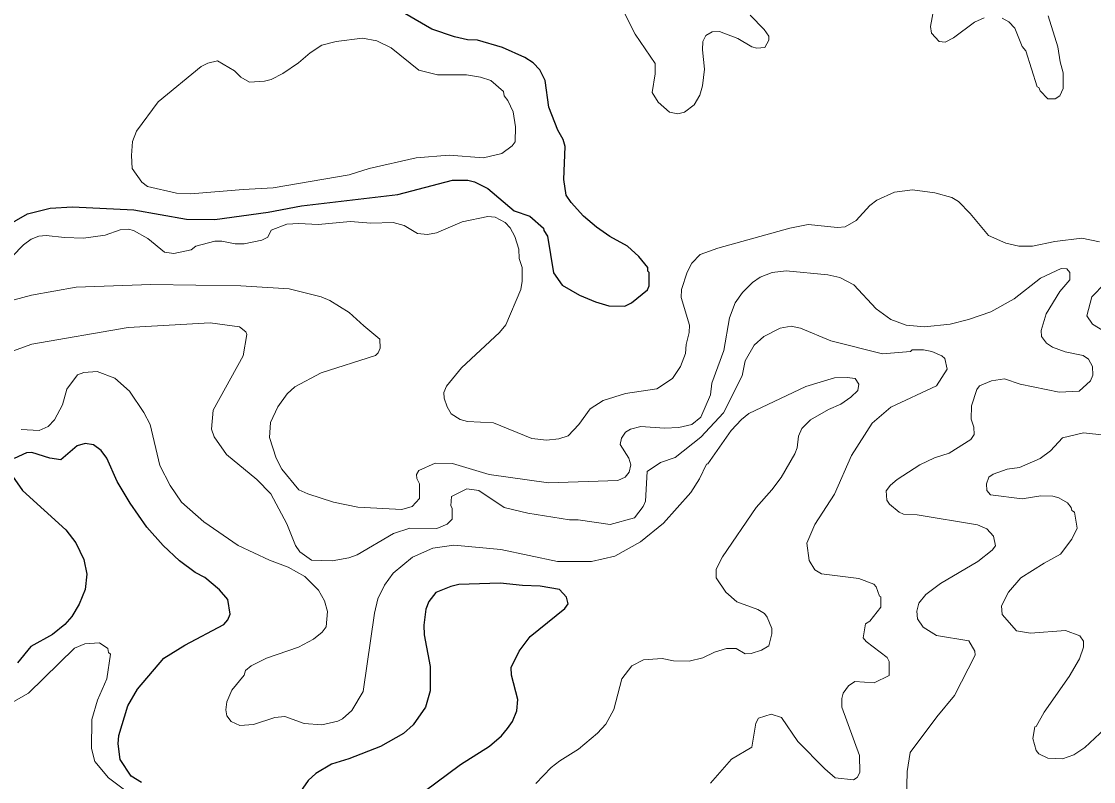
# Model space of a CAD drawing. Extents: x 447.8 to 473.9, y 7733.1 to 7760.8.
# Drawn here: x 462.027 to 464.34, y 7737.503 to 7739.144 of the extents above; entities that cross this region are included whole.
import ezdxf

# ---------------------------------------------------------------- set-up
doc = ezdxf.new("R2010")
doc.units = 0
doc.header["$LTSCALE"] = 0.032
doc.layers.add('1', color=7, linetype='Continuous', lineweight=25)
doc.layers.add('2', color=7, linetype='Continuous', lineweight=13)

msp = doc.modelspace()

# ---------------------------------------------------------------- linework, layer by layer
at = {"layer": '1'}
for points in [[(463.2002, 7738.874), (463.1955, 7738.8891), (463.1845, 7738.9089), (463.1646, 7738.959), (463.1567, 7739.0162), (463.1452, 7739.0394), (463.1307, 7739.0545), (463.1131, 7739.0658), (463.0651, 7739.0874), (463.0105, 7739.1035), (462.989, 7739.1044), (462.961, 7739.1105), (462.912, 7739.1272), (462.8321, 7739.1736)], [(463.2393, 7738.7238), (463.2126, 7738.7532), (463.202, 7738.7689), (463.1972, 7738.8024), (463.2002, 7738.874)], [(461.9392, 7738.6711), (462.04, 7738.7283), (462.089, 7738.7406), (462.1371, 7738.7436), (462.2696, 7738.7372), (462.3829, 7738.7174), (462.4442, 7738.7165), (462.5593, 7738.7325), (462.6308, 7738.746), (462.8392, 7738.7701), (462.9566, 7738.8014), (462.99, 7738.8011), (463.0046, 7738.7974), (463.0332, 7738.7831), (463.09, 7738.7349), (463.1236, 7738.7233), (463.1536, 7738.6979), (463.1538, 7738.6928), (463.1619, 7738.6801), (463.1751, 7738.601), (463.1936, 7738.5748), (463.2308, 7738.5533), (463.2652, 7738.5387), (463.2942, 7738.5301), (463.3287, 7738.529), (463.3432, 7738.5362), (463.3779, 7738.5649), (463.3814, 7738.5735), (463.3813, 7738.6023), (463.3782, 7738.6045), (463.378, 7738.613)], [(463.378, 7738.613), (463.3591, 7738.6368), (463.3347, 7738.659), (463.2966, 7738.6799), (463.2675, 7738.6997), (463.2393, 7738.7238)], [(462.4724, 7737.8964), (462.4542, 7737.9169), (462.4222, 7737.9435), (462.4019, 7737.9546), (462.3676, 7737.9795), (462.3323, 7738.0125), (462.2971, 7738.0525), (462.2611, 7738.1039), (462.2331, 7738.1506), (462.211, 7738.201), (462.199, 7738.2178), (462.1822, 7738.2298), (462.1646, 7738.233), (462.1471, 7738.2282), (462.1121, 7738.1979), (462.088, 7738.201), (462.0491, 7738.2137), (462.038, 7738.2129), (462.0112, 7738.2004)], [(462.0076, 7738.1622), (462.0289, 7738.1316), (462.1224, 7738.0468), (462.144, 7738.0184), (462.1614, 7737.9827), (462.1677, 7737.9509), (462.1643, 7737.9181), (462.1516, 7737.8865), (462.1356, 7737.8598), (462.1203, 7737.8425), (462.0942, 7737.8206), (462.0471, 7737.7948), (462.0185, 7737.7599)], [(462.8956, 7737.482), (462.9744, 7737.5399), (463.0366, 7737.5796), (463.0625, 7737.6018), (463.0753, 7737.6178), (463.0862, 7737.6333), (463.096, 7737.656), (463.0976, 7737.6804), (463.0841, 7737.7327), (463.0837, 7737.7499), (463.1008, 7737.7845), (463.1246, 7737.8168), (463.1991, 7737.8769), (463.2064, 7737.8866), (463.2032, 7737.9014), (463.1876, 7737.9178), (463.1461, 7737.9252), (463.108, 7737.9262), (463.0595, 7737.9316), (462.9709, 7737.9284), (462.953, 7737.9243), (462.9213, 7737.9116), (462.9055, 7737.8918), (462.8996, 7737.8752), (462.8949, 7737.8411), (462.896, 7737.8202), (462.9085, 7737.7518), (462.9084, 7737.6993), (462.8988, 7737.6639), (462.872, 7737.6261), (462.851, 7737.6072), (462.8018, 7737.5789), (462.7335, 7737.5522), (462.6961, 7737.541), (462.6623, 7737.5211), (462.6458, 7737.5055), (462.614, 7737.4601)], [(462.3343, 7737.7697), (462.3797, 7737.798), (462.4637, 7737.8423), (462.4721, 7737.8522), (462.4772, 7737.8647), (462.4724, 7737.8964)], [(462.2859, 7737.5015), (462.2637, 7737.5152), (462.2402, 7737.5512), (462.2352, 7737.5846), (462.237, 7737.6028), (462.2566, 7737.6668), (462.2774, 7737.7031), (462.3343, 7737.7697)]]:
    msp.add_lwpolyline(points, dxfattribs=at)
at = {"layer": '2'}
for points in [[(464.0483, 7739.2912), (464.0276, 7739.2594), (463.9972, 7739.1798), (463.9882, 7739.1329), (463.9905, 7739.1183), (464.0066, 7739.1004)], [(463.3084, 7739.2014), (463.3513, 7739.1165), (463.3939, 7739.0529), (463.3943, 7739.0305), (463.3879, 7738.9901), (463.4006, 7738.9697), (463.4253, 7738.948), (463.4429, 7738.9442), (463.4575, 7738.9477), (463.4786, 7738.9637), (463.4904, 7738.9849), (463.4962, 7739.0049), (463.5009, 7739.0405), (463.4961, 7739.0824), (463.4969, 7739.1001), (463.5037, 7739.1135), (463.5173, 7739.121), (463.533, 7739.1219), (463.5724, 7739.1067), (463.6027, 7739.0891), (463.6134, 7739.086), (463.6305, 7739.0876), (463.6395, 7739.1036), (463.6391, 7739.1122), (463.6297, 7739.126), (463.5991, 7739.1576)], [(464.0066, 7739.1004), (464.0197, 7739.0989), (464.0379, 7739.1083), (464.083, 7739.1425), (464.1038, 7739.1515)], [(464.1426, 7739.1511), (464.1573, 7739.1428), (464.1705, 7739.1291), (464.1861, 7739.0895), (464.1936, 7739.0804), (464.2184, 7739.0028), (464.2223, 7739.0015), (464.2248, 7738.9938), (464.2417, 7738.977), (464.2573, 7738.9768), (464.267, 7738.9834), (464.2742, 7738.9991), (464.2743, 7739.033), (464.2677, 7739.0567), (464.2631, 7739.0891), (464.2423, 7739.1562)], [(464.353, 7738.6683), (464.3151, 7738.6763), (464.2567, 7738.6691), (464.2086, 7738.6588), (464.1791, 7738.6588), (464.1506, 7738.6652), (464.1131, 7738.6816), (464.0737, 7738.7295), (464.0483, 7738.7549), (464.0346, 7738.7637), (463.9973, 7738.7741), (463.9493, 7738.7805), (463.9107, 7738.775), (463.8725, 7738.7584), (463.8575, 7738.7469), (463.8276, 7738.7139), (463.804, 7738.7003), (463.7876, 7738.6989), (463.7241, 7738.7052), (463.6847, 7738.6973), (463.5297, 7738.6548), (463.4915, 7738.6411), (463.4731, 7738.6223), (463.4629, 7738.6028), (463.4512, 7738.5652), (463.4503, 7738.5481), (463.4679, 7738.488), (463.4672, 7738.4725), (463.4608, 7738.4469), (463.4599, 7738.4273), (463.449, 7738.3988), (463.4318, 7738.3735), (463.3977, 7738.3511), (463.3302, 7738.3405), (463.2818, 7738.3259), (463.254, 7738.3076), (463.2294, 7738.2742), (463.2062, 7738.2497), (463.1864, 7738.2433), (463.1596, 7738.2404), (463.1281, 7738.244), (463.0454, 7738.2778), (462.9896, 7738.2804), (462.9735, 7738.2846), (462.9541, 7738.2967), (462.9452, 7738.3119), (462.939, 7738.3305), (462.9382, 7738.3433), (462.9441, 7738.3568), (462.9763, 7738.3964), (463.0586, 7738.4723), (463.0721, 7738.489), (463.1041, 7738.5652), (463.1072, 7738.5835), (463.1072, 7738.613), (463.1009, 7738.6323), (463.0999, 7738.6522), (463.0916, 7738.6793), (463.0815, 7738.6986), (463.0707, 7738.7097), (463.0493, 7738.7212), (463.0332, 7738.7228), (462.9775, 7738.7116), (462.9222, 7738.6879), (462.9031, 7738.6843), (462.8812, 7738.686), (462.8526, 7738.7035)], [(462.8526, 7738.7035), (462.8286, 7738.71), (462.7807, 7738.7085), (462.737, 7738.7117), (462.667, 7738.7053), (462.6255, 7738.7077)], [(462.6255, 7738.7077), (462.5997, 7738.7061), (462.5657, 7738.6933), (462.5582, 7738.6782), (462.5458, 7738.6716), (462.5076, 7738.6636), (462.4878, 7738.6636), (462.4595, 7738.6699), (462.4439, 7738.6699), (462.4029, 7738.6591), (462.393, 7738.6508), (462.356, 7738.6428), (462.3352, 7738.6456), (462.2995, 7738.6754), (462.2688, 7738.6924), (462.2575, 7738.6956), (462.2402, 7738.6941), (462.2075, 7738.6827), (462.1607, 7738.6764), (462.1194, 7738.6772), (462.0802, 7738.6819), (462.0642, 7738.6804), (462.0481, 7738.6742), (462.0313, 7738.6617), (461.9832, 7738.612)], [(462.7906, 7738.4227), (462.6735, 7738.3855), (462.617, 7738.3549), (462.6005, 7738.3404), (462.58, 7738.3119), (462.5639, 7738.2786), (462.5622, 7738.2459), (462.5765, 7738.2013), (462.5886, 7738.1773), (462.6252, 7738.1333), (462.6449, 7738.1243), (462.7003, 7738.1064), (462.7523, 7738.0953), (462.8478, 7738.0905), (462.8696, 7738.0969), (462.8859, 7738.114), (462.886, 7738.1462), (462.8797, 7738.1573), (462.8789, 7738.1663), (462.8841, 7738.1747), (462.9196, 7738.1906), (462.9568, 7738.1898), (463.0361, 7738.1659), (463.1639, 7738.1482), (463.3137, 7738.153), (463.3294, 7738.1606), (463.3381, 7738.171), (463.3414, 7738.187), (463.3371, 7738.2016), (463.3189, 7738.2309), (463.3213, 7738.2443), (463.3303, 7738.2572), (463.3408, 7738.2636), (463.3634, 7738.2699), (463.414, 7738.266), (463.4451, 7738.2672), (463.4734, 7738.2743), (463.493, 7738.2895), (463.5134, 7738.3383), (463.5162, 7738.3628), (463.5422, 7738.4333), (463.5546, 7738.5043), (463.5667, 7738.5363), (463.5823, 7738.5591), (463.6045, 7738.5805), (463.6208, 7738.5916), (463.6469, 7738.6016), (463.6767, 7738.6058), (463.7664, 7738.597), (463.7924, 7738.5911), (463.8228, 7738.5755), (463.8708, 7738.5235), (463.903, 7738.5002), (463.9354, 7738.4885), (463.9755, 7738.4848), (464.0309, 7738.4904), (464.0701, 7738.5006), (464.1182, 7738.5174), (464.1691, 7738.5448), (464.2256, 7738.59), (464.2705, 7738.6104), (464.2823, 7738.6097), (464.2888, 7738.602), (464.2889, 7738.5864), (464.2671, 7738.5609), (464.2375, 7738.5127), (464.2271, 7738.477), (464.2279, 7738.4642), (464.2388, 7738.4497), (464.2517, 7738.4408), (464.2788, 7738.4311), (464.3177, 7738.423), (464.3289, 7738.4149), (464.3376, 7738.399), (464.3384, 7738.3801), (464.3333, 7738.3679), (464.3092, 7738.3462), (464.266, 7738.3438), (464.1818, 7738.3607), (464.1477, 7738.3725), (464.1197, 7738.3684), (464.0941, 7738.3571), (464.088, 7738.3494), (464.0765, 7738.314), (464.0763, 7738.2851), (464.0819, 7738.2683), (464.0827, 7738.2527), (464.0752, 7738.2416), (464.0287, 7738.2121), (463.9967, 7738.2017), (463.9652, 7738.1867), (463.9162, 7738.1556), (463.9017, 7738.1433), (463.8929, 7738.1309), (463.8939, 7738.1108)], [(461.9356, 7738.5225), (462.0488, 7738.5529), (462.145, 7738.5705), (462.3061, 7738.5762), (462.5002, 7738.5729), (462.6048, 7738.5666), (462.6735, 7738.5495), (462.692, 7738.5416), (462.7336, 7738.5159)], [(464.3674, 7738.4727), (464.3379, 7738.4902), (464.3257, 7738.5087), (464.3365, 7738.5497), (464.3646, 7738.5783)], [(462.7336, 7738.5159), (462.7654, 7738.4867), (462.8003, 7738.4579), (462.8011, 7738.439), (462.7965, 7738.4285), (462.7906, 7738.4227)], [(462.4343, 7738.4936), (462.2572, 7738.4831), (462.0491, 7738.4471), (461.9997, 7738.4295), (461.9779, 7738.415), (461.9551, 7738.3835)], [(463.6448, 7737.6488), (463.6665, 7737.6416), (463.7018, 7737.5896), (463.76, 7737.5307), (463.7823, 7737.5117), (463.8219, 7737.5069), (463.8302, 7737.5125), (463.8357, 7737.5226), (463.835, 7737.5597), (463.7971, 7737.6641), (463.7967, 7737.6828), (463.8001, 7737.6945), (463.811, 7737.7101), (463.8248, 7737.7196), (463.8665, 7737.7161), (463.8991, 7737.7322), (463.8992, 7737.7622), (463.895, 7737.7714), (463.8493, 7737.8057), (463.8432, 7737.8134), (463.8479, 7737.844), (463.8571, 7737.8496), (463.8812, 7737.8799), (463.8814, 7737.9018), (463.878, 7737.9036), (463.8711, 7737.9236), (463.8663, 7737.9295), (463.8334, 7737.9413), (463.7533, 7737.9518), (463.7388, 7737.9601), (463.7261, 7737.9801), (463.7214, 7738.0181), (463.7385, 7738.0578), (463.781, 7738.1233), (463.8181, 7738.2072), (463.8626, 7738.2766), (463.9027, 7738.311), (464.001, 7738.3575), (464.0241, 7738.3937), (464.0195, 7738.4163), (464.0126, 7738.4224), (463.991, 7738.4317), (463.9733, 7738.435), (463.9485, 7738.435), (463.9451, 7738.4318), (463.8844, 7738.4263), (463.7729, 7738.4542), (463.7081, 7738.4816), (463.6876, 7738.4863), (463.6637, 7738.482), (463.6284, 7738.464), (463.6076, 7738.4453), (463.5884, 7738.4113), (463.5817, 7738.3789), (463.5417, 7738.2989), (463.4926, 7738.2465), (463.4371, 7738.203), (463.4055, 7738.1922), (463.3767, 7738.1728), (463.3733, 7738.1084), (463.368, 7738.0968), (463.3498, 7738.0727), (463.2972, 7738.0584), (463.2278, 7738.0679), (463.2095, 7738.068), (463.1192, 7738.0827), (463.0684, 7738.0946), (463.0134, 7738.1316), (462.9879, 7738.1352), (462.9551, 7738.1183), (462.9533, 7738.0985), (462.9565, 7738.0933), (462.9565, 7738.0699), (462.9453, 7738.0591), (462.9233, 7738.0495), (462.8652, 7738.0503), (462.8297, 7738.0389), (462.751, 7737.9925), (462.7334, 7737.9862), (462.6976, 7737.9798), (462.6525, 7737.9815), (462.6275, 7737.9994), (462.6179, 7738.0126), (462.5992, 7738.0596), (462.5651, 7738.1243), (462.5344, 7738.1551), (462.4692, 7738.2089), (462.443, 7738.2473), (462.4372, 7738.2636), (462.4404, 7738.3049), (462.5052, 7738.4223), (462.5131, 7738.4682), (462.5109, 7738.474), (462.497, 7738.4844), (462.4343, 7738.4936)], [(462.0264, 7738.2629), (462.0652, 7738.2613), (462.0846, 7738.2693), (462.0982, 7738.2838), (462.1155, 7738.3161), (462.1246, 7738.3501), (462.148, 7738.3808), (462.1617, 7738.3861), (462.1899, 7738.3885), (462.2281, 7738.3737), (462.2597, 7738.3456), (462.2906, 7738.3001), (462.3044, 7738.2736), (462.3256, 7738.1853), (462.3478, 7738.1426), (462.3725, 7738.1062), (462.4206, 7738.0636), (462.4946, 7738.0128), (462.5624, 7737.9812), (462.6022, 7737.9662), (462.6382, 7737.946), (462.6676, 7737.9167), (462.6807, 7737.8935), (462.6872, 7737.8707), (462.6841, 7737.8375), (462.676, 7737.8258), (462.657, 7737.8108), (462.6249, 7737.7931)], [(462.4809, 7737.7006), (462.4697, 7737.6756), (462.4676, 7737.6584), (462.47, 7737.6449), (462.4791, 7737.6327), (462.4983, 7737.6247), (462.5274, 7737.6268), (462.5734, 7737.6415), (462.5951, 7737.6438), (462.637, 7737.6284), (462.6751, 7737.6255), (462.7098, 7737.6336), (462.7195, 7737.6385), (462.7397, 7737.6564), (462.7641, 7737.6979), (462.7884, 7737.8666), (462.796, 7737.8974), (462.81, 7737.9271), (462.8292, 7737.9533), (462.8708, 7737.9878), (462.9148, 7738.007), (462.9597, 7738.0134), (463.0614, 7738.0045), (463.1835, 7737.9782), (463.257, 7737.9782), (463.307, 7737.99), (463.3624, 7738.0208), (463.4119, 7738.0611), (463.4708, 7738.1271), (463.4898, 7738.1564), (463.5048, 7738.1886), (463.508, 7738.1892), (463.5582, 7738.2609), (463.5807, 7738.2849), (463.5965, 7738.2974), (463.7192, 7738.3561), (463.7814, 7738.3748), (463.8082, 7738.3757), (463.8259, 7738.3733), (463.8337, 7738.3608), (463.8313, 7738.3473), (463.8161, 7738.3327), (463.7945, 7738.3178), (463.768, 7738.3062), (463.7295, 7738.2837), (463.7104, 7738.2651), (463.7037, 7738.2491), (463.7005, 7738.2238), (463.6955, 7738.2103), (463.6661, 7738.1596), (463.6458, 7738.1326), (463.6119, 7738.095), (463.5395, 7737.9881), (463.5256, 7737.9614), (463.5259, 7737.9429), (463.5465, 7737.9119), (463.5703, 7737.8914), (463.6154, 7737.8747), (463.63, 7737.8663), (463.6359, 7737.8585), (463.6459, 7737.8335), (463.6458, 7737.8219), (463.6391, 7737.796), (463.6233, 7737.7866), (463.6014, 7737.7794), (463.5883, 7737.7787), (463.5686, 7737.7906), (463.5481, 7737.7906), (463.5221, 7737.7824), (463.4971, 7737.7707), (463.4673, 7737.7635), (463.4339, 7737.764), (463.4093, 7737.769), (463.3691, 7737.7664), (463.3438, 7737.7529), (463.3222, 7737.7251), (463.3048, 7737.6586), (463.2876, 7737.6271), (463.2699, 7737.6079), (463.2285, 7737.5735), (463.1884, 7737.5484), (463.17, 7737.5337), (463.1366, 7737.4994)], [(464.1096, 7738.1317), (464.1094, 7738.1456), (464.114, 7738.1606), (464.1234, 7738.1668), (464.1538, 7738.1773), (464.1804, 7738.1812), (464.2249, 7738.2004), (464.2471, 7738.217), (464.2728, 7738.245), (464.3186, 7738.2562), (464.3644, 7738.2508)], [(463.8939, 7738.1108), (463.8999, 7738.1018), (463.9203, 7738.0845), (463.93, 7738.0807), (463.9593, 7738.079), (464.0897, 7738.0576)], [(464.2654, 7738.1157), (464.2519, 7738.1192), (464.2262, 7738.12), (464.1858, 7738.1137), (464.1176, 7738.1224), (464.1096, 7738.1317)], [(464.3755, 7737.6274), (464.3214, 7737.5767), (464.2978, 7737.5611), (464.2727, 7737.5526), (464.2413, 7737.5542), (464.2221, 7737.5634), (464.2163, 7737.5701), (464.2087, 7737.5963), (464.2135, 7737.6212), (464.2165, 7737.6224), (464.2336, 7737.653), (464.2873, 7737.73), (464.3096, 7737.7682), (464.3183, 7737.7931), (464.3184, 7737.8066), (464.3103, 7737.8177), (464.2798, 7737.8297), (464.2041, 7737.8235), (464.1736, 7737.829), (464.1429, 7737.8639), (464.1413, 7737.8824), (464.1565, 7737.9119), (464.183, 7737.9428), (464.2335, 7737.9749), (464.2689, 7737.9938), (464.2935, 7738.0263), (464.3048, 7738.0502), (464.2986, 7738.0849), (464.2935, 7738.0884), (464.2918, 7738.0951), (464.2839, 7738.1047), (464.2654, 7738.1157)], [(464.0897, 7738.0576), (464.1098, 7738.0488), (464.1245, 7738.0331), (464.1284, 7738.0122), (464.121, 7738.0028), (464.0903, 7737.9783), (464.0101, 7737.931), (463.9784, 7737.9073), (463.9634, 7737.8883), (463.9587, 7737.8714), (463.9603, 7737.8545), (463.9727, 7737.8367), (464.0015, 7737.8189), (464.0706, 7737.8073), (464.084, 7737.7849), (464.0848, 7737.7764), (464.0398, 7737.689), (464.0016, 7737.6428), (463.9442, 7737.566), (463.9377, 7737.5252), (463.9368, 7737.4625)], [(462.2604, 7737.4766), (462.2145, 7737.5114), (462.1855, 7737.5469), (462.1782, 7737.575), (462.1784, 7737.6376), (462.1907, 7737.6792), (462.2111, 7737.7252), (462.2191, 7737.7782), (462.215, 7737.7822), (462.2133, 7737.7905), (462.195, 7737.8025), (462.1633, 7737.8003), (462.1413, 7737.791), (462.0418, 7737.6942), (462.0051, 7737.673)], [(462.6249, 7737.7931), (462.5554, 7737.7696), (462.5227, 7737.7528), (462.5104, 7737.7429), (462.5072, 7737.7332), (462.4809, 7737.7006)], [(463.5138, 7737.4999), (463.5592, 7737.5516), (463.6025, 7737.5775), (463.6113, 7737.6295), (463.6169, 7737.6402), (463.6448, 7737.6488)]]:
    msp.add_lwpolyline(points, dxfattribs=at)
msp.add_lwpolyline([(462.4149, 7739.0468), (462.4291, 7739.0539), (462.4501, 7739.0586), (462.4868, 7739.037), (462.5002, 7739.0237), (462.5186, 7739.0125), (462.5512, 7739.0147), (462.5656, 7739.0188), (462.5905, 7739.0313), (462.6245, 7739.0545), (462.6498, 7739.0763), (462.6753, 7739.0923), (462.7061, 7739.1006), (462.7625, 7739.1076), (462.7934, 7739.1019), (462.8248, 7739.0869), (462.8843, 7739.0388), (462.9248, 7739.0284), (462.987, 7739.0282), (463.0174, 7739.0234), (463.0399, 7739.0162), (463.0667, 7738.9926), (463.0687, 7738.9829), (463.0766, 7738.9732), (463.0879, 7738.9485), (463.0928, 7738.9164), (463.092, 7738.8837), (463.0854, 7738.875), (463.0636, 7738.8591), (463.0235, 7738.8497), (462.9498, 7738.8551), (462.8784, 7738.8496), (462.777, 7738.8262), (462.7341, 7738.8127), (462.5699, 7738.7845), (462.5052, 7738.7813), (462.3924, 7738.7717), (462.3614, 7738.7734), (462.299, 7738.7873), (462.2866, 7738.7967), (462.2655, 7738.8266), (462.264, 7738.8543), (462.2666, 7738.8847), (462.2753, 7738.9072), (462.3215, 7738.9703)], close=True, dxfattribs=at)

doc.saveas('drawing.dxf')
